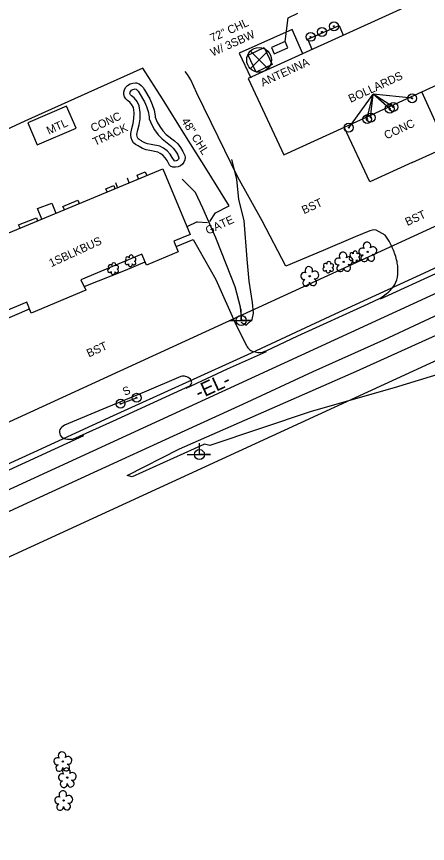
# Model space of a CAD drawing. Extents: x 553786 to 558838, y 502329 to 507342.
# Drawn here: x 555268.3 to 555469.7, y 503406 to 503810.9 of the extents above; entities that cross this region are included whole.
import ezdxf

# ---------------------------------------------------------------- set-up
doc = ezdxf.new("R2010")
doc.units = 0
for name, color, linetype in [('Exist Building Metal Canopy Text', 7, 'Continuous'), ('Exist Building Text', 7, 'Continuous'), ('Exist Other Culture Area Outline Leader', 7, 'Continuous'), ('Exist Other Culture Area Outline Text', 7, 'Continuous'), ('Exist Other Culture Fence Line Text', 7, 'Continuous'), ('Exist Other Culture Gate', 7, 'Continuous'), ('Exist Other Culture Gate Text', 7, 'Continuous'), ('Exist Other Culture Located Object CELL', 7, 'Continuous'), ('Exist Other Culture Located Object Leader', 7, 'Continuous'), ('Exist Other Culture Located Object Text', 7, 'Continuous'), ('Exist Other Culture Sign', 7, 'Continuous'), ('Exist Other Culture Sign Text', 7, 'Continuous'), ('Exist Roads Change in Surface Text', 7, 'Continuous'), ('Exist Roads EOP Text', 7, 'Continuous'), ('Exist Utilities Power Joint Use Telephone CELL', 7, 'Continuous'), ('Exist Utilities TV Tower Radio CELL', 7, 'Continuous'), ('Exist Utilities TV Tower Radio Text', 7, 'Continuous'), ('Exist Vegetation Hedge Row', 7, 'Continuous'), ('Exist Vegetation Shrub CELL', 7, 'Continuous'), ('Exist Vegetation Tree CELL', 7, 'Continuous'), ('Exist Vertical Profile Ground Line', 7, 'Continuous'), ('Prop CMT Slope Grass', 7, 'Continuous'), ('Prop Conc Barrier Precast Reinforced Single Face', 7, 'Continuous'), ('Prop Drainage Structure Drop Inlet Grate 2 Wide Slots and Sag Grates 840 22 Label', 7, 'Continuous'), ('Prop Drainage Structure Headwall CELL', 7, 'Continuous'), ('Prop Drainage Structure Pipe Alternate 24in', 7, 'Continuous'), ('Prop Drainage Structure Pipe Alternate 36in', 7, 'Continuous'), ('Prop Drainage Structure Pipe RCP 15in Class III Label', 7, 'Continuous'), ('Prop Drainage Structure Pipe RCP 42in Class III Label', 7, 'Continuous'), ('Prop Drainage Structure Plot Symbol 50 Scale', 7, 'Continuous'), ('Prop Earthen Structure Tail Ditch Label', 7, 'Continuous'), ('Prop Erosion Rip Rap Pad at Outlet Label', 7, 'Continuous'), ('Prop Erosion Rip Rap Pad Outlet for Jurisdictional Stream CELL', 7, 'Continuous'), ('Prop Plan Preparation Table Ditch Data CELL', 7, 'Continuous'), ('Sheet Layout Plan Border', 7, 'Continuous')]:
    doc.layers.add(name, color=color, linetype=linetype)

msp = doc.modelspace()

# ---------------------------------------------------------------- linework, layer by layer
at = {"layer": 'Exist Other Culture Area Outline Leader'}
msp.add_lwpolyline([(555399.92, 503798.71), (555401.47, 503810.35), (555406.25, 503812.55)], dxfattribs=at)
at = {"layer": 'Exist Other Culture Gate'}
for p, q in [((555363.06, 503710.62), (555365.84, 503714.77)), ((555356.88, 503710.36), (555361.86, 503710.03))]:
    msp.add_line(p, q, dxfattribs=at)
at = {"layer": 'Exist Other Culture Located Object CELL'}
for centre, radius in [((555423.87, 503806.15), 2.18), ((555418.01, 503803.37), 2.18), ((555423.87, 503806.15), 0.24), ((555412.45, 503800.99), 2.18), ((555412.45, 503800.99), 0.24), ((555418.01, 503803.37), 0.24), ((555462.21, 503770.87), 2.18), ((555451.22, 503765.8), 2.18), ((555452.93, 503766.63), 2.18), ((555462.21, 503770.87), 0.24), ((555441.88, 503761.45), 2.18), ((555451.22, 503765.8), 0.24), ((555452.93, 503766.63), 0.24), ((555440.15, 503760.69), 2.18), ((555440.15, 503760.69), 0.24), ((555441.88, 503761.45), 0.24), ((555431.11, 503756.54), 2.18), ((555431.11, 503756.54), 0.24), ((555327.17, 503624.25), 2.18), ((555327.17, 503624.25), 0.24)]:
    msp.add_circle(centre, radius, dxfattribs=at)
at = {"layer": 'Exist Other Culture Located Object Leader'}
for p in [(555431.11, 503756.52), (555440.02, 503760.73), (555441.85, 503761.41), (555451.24, 503765.79), (555453.01, 503766.62), (555462.2, 503770.89)]:
    msp.add_line(p, (555443.13, 503772.87), dxfattribs=at)
at = {"layer": 'Exist Other Culture Sign'}
msp.add_line((555319.29, 503621.34), (555327.17, 503624.25), dxfattribs=at)
at = {"layer": 'Exist Utilities Power Joint Use Telephone CELL'}
for p, q in [((555378.41, 503662.11), (555378.41, 503662.11)), ((555357.95, 503596.44), (555357.95, 503596.44))]:
    msp.add_line(p, q, dxfattribs=at)
for points in [[(555372.47, 503662.11), (555383.81, 503662.08), (555378.41, 503662.09), (555378.41, 503667.74)], [(555352.01, 503596.44), (555363.35, 503596.41), (555357.95, 503596.42), (555357.95, 503602.07)]]:
    msp.add_lwpolyline(points, dxfattribs=at)
for centre in [(555378.41, 503662.12), (555357.95, 503596.45)]:
    msp.add_circle(centre, 2.45, dxfattribs=at)
at = {"layer": 'Exist Utilities TV Tower Radio CELL'}
msp.add_lwpolyline([(555382.9, 503793.99), (555391.47, 503785.42), (555387.18, 503789.7), (555382.9, 503785.42), (555391.47, 503793.99)], dxfattribs=at)
msp.add_circle((555387.18, 503789.7), 6.06, dxfattribs=at)
at = {"layer": 'Exist Vegetation Hedge Row'}
msp.add_lwpolyline([(555521.39, 503654.81), (555494.52, 503641.67), (555453.33, 503629.04), (555412.69, 503617.52), (555363.04, 503600.82), (555360.47, 503601.57), (555325.02, 503585.49), (555322.61, 503586.25), (555348.16, 503599.25), (555434.96, 503637.34), (555511.15, 503671.76)], dxfattribs=at)
at = {"layer": 'Exist Vegetation Shrub CELL'}
for p, q in [((555324.24, 503691.14), (555324.24, 503691.14)), ((555434.06, 503693.11), (555434.06, 503693.11)), ((555315.73, 503687.29), (555315.73, 503687.29)), ((555421.14, 503688.02), (555421.14, 503688.02))]:
    msp.add_line(p, q, dxfattribs=at)
for centre, radius, start, end in [((555432.58, 503694.24), 0.968, 35.8908, 245.4216), ((555434.29, 503695.15), 0.99, 334.8391, 200.4717), ((555435.74, 503693.98), 0.929, 284.4567, 126.0861), ((555322.44, 503690.43), 0.955, 95.1099, 327.9534), ((555322.76, 503692.26), 0.968, 35.8908, 245.4216), ((555324.47, 503693.18), 0.99, 334.8391, 200.4717), ((555325.87, 503690.21), 0.937, 204.9913, 73.4601), ((555325.91, 503692.01), 0.929, 284.4567, 126.0861), ((555421.37, 503690.06), 0.99, 334.8391, 200.4717), ((555432.26, 503692.41), 0.955, 95.1099, 327.9534), ((555433.94, 503691.43), 0.984, 151.2797, 21.387), ((555435.7, 503692.18), 0.937, 204.9913, 73.4601), ((555313.93, 503686.59), 0.955, 95.1099, 327.9534), ((555314.25, 503688.42), 0.968, 35.8908, 245.4216), ((555315.96, 503689.33), 0.99, 334.8391, 200.4717), ((555317.37, 503686.36), 0.937, 204.9913, 73.4601), ((555317.4, 503688.16), 0.929, 284.4567, 126.0861), ((555324.11, 503689.45), 0.984, 151.2797, 21.387), ((555419.34, 503687.32), 0.955, 95.1099, 327.9534), ((555419.66, 503689.15), 0.968, 35.8908, 245.4216), ((555421.01, 503686.34), 0.984, 151.2797, 21.387), ((555422.78, 503687.09), 0.937, 204.9913, 73.4601), ((555422.81, 503688.89), 0.929, 284.4567, 126.0861), ((555315.6, 503685.61), 0.984, 151.2797, 21.387)]:
    msp.add_arc(centre, radius, start, end, dxfattribs=at)
at = {"layer": 'Exist Vegetation Tree CELL'}
for p, q in [((555440.44, 503695.72), (555440.44, 503695.72)), ((555428.69, 503690.83), (555428.69, 503690.83)), ((555411.99, 503683.75), (555411.99, 503683.75)), ((555291, 503446.12), (555291, 503446.12)), ((555293.16, 503438.24), (555293.16, 503438.24)), ((555291.39, 503427.03), (555291.39, 503427.03))]:
    msp.add_line(p, q, dxfattribs=at)
for centre in [(555440.44, 503695.72), (555428.69, 503690.83), (555411.99, 503683.75), (555291, 503446.12), (555293.16, 503438.24), (555291.39, 503427.03)]:
    msp.add_circle(centre, 0.326, dxfattribs=at)
for centre, radius, start, end in [((555440.06, 503698.59), 1.86, 330.1651, 219.7134), ((555428.3, 503693.7), 1.86, 330.1651, 219.7134), ((555437.84, 503695.87), 1.73, 62.6636, 279.3457), ((555442.99, 503696.31), 1.9, 257.1011, 134.1999), ((555426.08, 503690.98), 1.73, 62.6636, 279.3457), ((555431.24, 503691.42), 1.9, 257.1011, 134.1999), ((555438.74, 503692.6), 1.69, 111.5671, 6.231), ((555442.12, 503692.82), 1.7, 181.2822, 74.56), ((555411.6, 503686.62), 1.86, 330.1651, 219.7134), ((555426.98, 503687.71), 1.69, 111.5671, 6.231), ((555430.36, 503687.93), 1.7, 181.2822, 74.56), ((555409.38, 503683.9), 1.73, 62.6636, 279.3457), ((555413.66, 503680.85), 1.7, 181.2822, 74.56), ((555414.53, 503684.34), 1.9, 257.1011, 134.1999), ((555410.28, 503680.63), 1.69, 111.5671, 6.231), ((555288.39, 503446.27), 1.73, 62.6636, 279.3457), ((555290.61, 503448.99), 1.86, 330.1651, 219.7134), ((555293.54, 503446.7), 1.9, 257.1011, 134.1999), ((555289.29, 503443), 1.69, 111.5671, 6.231), ((555292.67, 503443.22), 1.7, 181.2822, 74.56), ((555290.55, 503438.39), 1.73, 62.6636, 279.3457), ((555292.77, 503441.11), 1.86, 330.1651, 219.7134), ((555295.7, 503438.83), 1.9, 257.1011, 134.1999), ((555291.45, 503435.12), 1.69, 111.5671, 6.231), ((555294.83, 503435.34), 1.7, 181.2822, 74.56), ((555291, 503429.9), 1.86, 330.1651, 219.7134), ((555288.78, 503427.18), 1.73, 62.6636, 279.3457), ((555293.94, 503427.61), 1.9, 257.1011, 134.1999), ((555289.68, 503423.9), 1.69, 111.5671, 6.231), ((555293.06, 503424.13), 1.7, 181.2822, 74.56)]:
    msp.add_arc(centre, radius, start, end, dxfattribs=at)
at = {"layer": 'Exist Vertical Profile Ground Line'}
msp.add_lwpolyline([(555378.7, 503662), (555378.15, 503668.59), (555375.42, 503678.56), (555371.28, 503689.36), (555366.06, 503702.59), (555359.54, 503717.1), (555356.02, 503724.76), (555349.53, 503731.31)], dxfattribs=at)
at = {"layer": 'Prop CMT Slope Grass'}
msp.add_line((555356.88, 503710.36), (555351.86, 503708.03), dxfattribs=at)
for points in [[(555408.57, 503792.71), (555403.37, 503804.65), (555377.46, 503793.02), (555383.15, 503780.9)], [(555365.84, 503714.77), (555372.53, 503718.32), (555361.86, 503735.37), (555350.85, 503753), (555339.85, 503770.72), (555330.17, 503785.6), (555303.3, 503773.62), (555272.33, 503759.73), (555251.42, 503750.02), (555238.2, 503744.31), (555223.46, 503737.18), (555217.57, 503734.43), (555204.42, 503727.34), (555200.04, 503724.79), (555213.88, 503683.06), (555226.32, 503687.42)], [(555312.7, 503725.04), (555312.03, 503726.65), (555315.96, 503728.2), (555316.56, 503726.64)], [(555280.65, 503711.77), (555278.55, 503716.86), (555285.63, 503719.53), (555287.63, 503714.66)]]:
    msp.add_lwpolyline(points, dxfattribs=at)
at = {"layer": 'Prop Conc Barrier Precast Reinforced Single Face'}
for radius in [2.18, 0.24]:
    msp.add_circle((555319.29, 503621.34), radius, dxfattribs=at)
at = {"layer": 'Prop Drainage Structure Headwall CELL'}
for points in [[(555446.62, 503672.67), (555475.85, 503686.07), (555503.44, 503699.02)], [(555351.48, 503628.89), (555371.72, 503638.37), (555390.79, 503646.98)], [(555192.37, 503555.4), (555230.02, 503573.05), (555264.66, 503588.9), (555301.38, 503605.7)]]:
    msp.add_lwpolyline(points, dxfattribs=at)
at = {"layer": 'Prop Drainage Structure Pipe Alternate 24in'}
msp.add_lwpolyline([(555038.28, 503488.21), (555063.11, 503499.36), (555090.15, 503511.94), (555118.87, 503525.21), (555147.79, 503538.27), (555175.99, 503551.26), (555199.72, 503562.56), (555276.73, 503597.67), (555315.89, 503615.63), (555383.47, 503646.32), (555424.4, 503665.42), (555470.34, 503686.37), (555505.6, 503703.05), (555530.68, 503714.8), (555564.23, 503730.2), (555569.6, 503732.37), (555604.21, 503748.66), (555633.02, 503762.57), (555648.95, 503769.52), (555673.21, 503781.58), (555780.57, 503829.86), (555811.64, 503844.64), (555846.43, 503859.88)], dxfattribs=at)
at = {"layer": 'Prop Drainage Structure Pipe Alternate 36in'}
for p, q in [((555450.64, 503701.5), (555449, 503703.89)), ((555375.99, 503659.75), (555380.94, 503649.8)), ((555312.58, 503619.48), (555291.8, 503610.78))]:
    msp.add_line(p, q, dxfattribs=at)
for points in [[(555013.14, 503453.61), (555050.11, 503470.64), (555087.66, 503487.66), (555124.29, 503504.45), (555162.59, 503522.06), (555199.45, 503538.72), (555237.32, 503556.01), (555271.65, 503571.85), (555308.24, 503588.61), (555345.24, 503605.66), (555379.19, 503621.08), (555413.67, 503637.07), (555448.27, 503652.7), (555483.26, 503668.98), (555518.57, 503685.42), (555553.83, 503701.7), (555590.74, 503719.25), (555626.32, 503735.72), (555662.09, 503752.03), (555696.51, 503767.8), (555727.95, 503782.32)], [(555390.73, 503647.3), (555406.19, 503654.54), (555440.66, 503670.29), (555446.48, 503673.01)], [(555348.86, 503634.71), (555330.9, 503627), (555312.58, 503619.48)], [(555295.99, 503604.04), (555315.53, 503612.75), (555333.61, 503621.08), (555353.33, 503630.07)]]:
    msp.add_lwpolyline(points, dxfattribs=at)
for points in [[(555446.48, 503673.01), (555453.68, 503679.67), (555454.93, 503690.17), (555453, 503696.52), (555450.64, 503701.5)], [(555380.94, 503649.8), (555382.61, 503647.7), (555385.24, 503646.69), (555387.92, 503646.48), (555390.73, 503647.3)], [(555353.33, 503630.07), (555354.17, 503631.64), (555353.5, 503633.29), (555351.16, 503634.7), (555348.86, 503634.71)], [(555291.8, 503610.78), (555289.62, 503608.78), (555289.74, 503605.95), (555292.32, 503604.12), (555295.99, 503604.04)]]:
    msp.add_spline(points, degree=3, dxfattribs=at)
at = {"layer": 'Prop Drainage Structure Pipe RCP 15in Class III Label'}
for p, q in [((554666.54, 503271.65), (556141.94, 503949.43)), ((554668.73, 503338.69), (555571.81, 503753.55))]:
    msp.add_line(p, q, dxfattribs=at)
at = {"layer": 'Prop Drainage Structure Pipe RCP 42in Class III Label'}
for points in [[(555462.17, 503739.48), (555479.21, 503747.18), (555466.95, 503774.11)], [(555462.17, 503739.48), (555441.41, 503729.96), (555428.95, 503756.79)]]:
    msp.add_lwpolyline(points, dxfattribs=at)
at = {"layer": 'Prop Drainage Structure Plot Symbol 50 Scale'}
for points in [[(555449, 503703.89), (555444.55, 503706.31), (555443.38, 503706.45), (555441.4, 503705.93), (555434.34, 503703.11), (555418.53, 503696.41), (555400.33, 503688.73), (555388.67, 503710.96), (555376.82, 503732.21), (555367.07, 503752.11), (555356.74, 503773.34), (555353.66, 503779.97), (555352.06, 503782.59), (555350.92, 503784.05)], [(555346.5, 503698.25), (555354.94, 503701.73), (555365.93, 503682.2), (555375.99, 503659.75)], [(555301.4, 503678.67), (555321.77, 503686.81), (555331.37, 503690.78)], [(555251.11, 503626.01), (555240.24, 503651.67), (555251.52, 503657.79), (555267.51, 503664.75), (555274.68, 503667.75)]]:
    msp.add_lwpolyline(points, dxfattribs=at)
at = {"layer": 'Prop Earthen Structure Tail Ditch Label'}
for points in [[(555413.24, 503794.86), (555411.12, 503799.81), (555426.38, 503806.5), (555428.47, 503801.8)], [(555333.68, 503745.33), (555331.8, 503745.66), (555330.01, 503746.3), (555328.34, 503747.22), (555327.87, 503747.56), (555326.69, 503748.24), (555325.69, 503749.17), (555324.94, 503750.31), (555324.48, 503751.6), (555324.32, 503752.95), (555324.36, 503753.6), (555324.83, 503756.18), (555325.5, 503758.6), (555325.87, 503761.09), (555325.91, 503763.6), (555325.91, 503763.71), (555325.58, 503766.35), (555324.85, 503767.74), (555323.86, 503768.95), (555322.73, 503769.88), (555321.86, 503770.68), (555321.24, 503771.68), (555320.91, 503772.81), (555320.89, 503773.98), (555321.19, 503775.12), (555321.79, 503776.14), (555321.8, 503776.16), (555322.78, 503777.16), (555323.96, 503777.91), (555325.27, 503778.37), (555326.66, 503778.52), (555327.07, 503778.51), (555328.34, 503778), (555329.47, 503777.21), (555330.39, 503776.18), (555331.02, 503775.02), (555333.72, 503770.61), (555334.86, 503767.93), (555335.7, 503765.15), (555336.23, 503762.29), (555336.31, 503761.63), (555337.28, 503759.27), (555338.53, 503757.04), (555340.06, 503754.99), (555341.73, 503753.24), (555345.67, 503750.07), (555347.31, 503748.55), (555348.72, 503746.81), (555349.87, 503744.89), (555350.73, 503742.83), (555350.99, 503741.99), (555350.82, 503740.75), (555350.34, 503739.6), (555349.59, 503738.6), (555348.6, 503737.83), (555347.46, 503737.33), (555346.22, 503737.13), (555344.98, 503737.26), (555343.8, 503737.69), (555343.75, 503737.72), (555343.35, 503738.15), (555342.07, 503740.41), (555341.21, 503741.79), (555340.1, 503742.99), (555338.78, 503743.94), (555337.54, 503744.53), (555333.68, 503745.33)], [(555334.24, 503748.28), (555332.57, 503748.57), (555331.25, 503749.04), (555329.94, 503749.77), (555329.49, 503750.09), (555328.49, 503750.66), (555328, 503751.12), (555327.64, 503751.67), (555327.42, 503752.29), (555327.33, 503753.03), (555327.34, 503753.25), (555327.75, 503755.51), (555328.44, 503757.98), (555328.86, 503760.84), (555328.91, 503763.65), (555328.9, 503763.97), (555328.49, 503767.26), (555327.37, 503769.4), (555326, 503771.08), (555324.7, 503772.14), (555324.19, 503772.61), (555324.01, 503772.91), (555323.9, 503773.26), (555323.9, 503773.61), (555323.99, 503773.96), (555324.27, 503774.44), (555324.68, 503774.81), (555325.28, 503775.19), (555325.95, 503775.43), (555326.43, 503775.53), (555326.91, 503775.34), (555327.46, 503774.95), (555327.92, 503774.44), (555328.43, 503773.52), (555331.05, 503769.23), (555332.04, 503766.91), (555332.78, 503764.44), (555333.26, 503761.84), (555333.38, 503760.87), (555334.57, 503757.95), (555336.01, 503755.4), (555337.76, 503753.06), (555339.7, 503751.02), (555343.71, 503747.8), (555345.12, 503746.49), (555346.26, 503745.09), (555347.19, 503743.54), (555347.91, 503741.81), (555347.93, 503741.75), (555347.9, 503741.55), (555347.72, 503741.1), (555347.43, 503740.72), (555347.05, 503740.42), (555346.61, 503740.23), (555346.13, 503740.16), (555345.66, 503740.2), (555344.65, 503741.94), (555343.61, 503743.62), (555342.1, 503745.25), (555340.32, 503746.53), (555338.5, 503747.39), (555334.24, 503748.28)], [(555328.16, 503731.44), (555327.44, 503733.28), (555331.43, 503734.97), (555332.21, 503733.12)], [(555291.78, 503716.38), (555291.08, 503717.98), (555298.31, 503721.04), (555299.04, 503719.38)], [(555270.05, 503707.38), (555269.28, 503708.96), (555278.06, 503712.42), (555278.66, 503710.94)]]:
    msp.add_lwpolyline(points, dxfattribs=at)
for points in [[(555394.63, 503792.69), (555401.28, 503795.58), (555399.92, 503798.71), (555393.27, 503795.82)], [(555381.79, 503792.02), (555389.61, 503795.74), (555393.56, 503787.44), (555385.75, 503783.71)]]:
    msp.add_lwpolyline(points, close=True, dxfattribs=at)
at = {"layer": 'Prop Erosion Rip Rap Pad at Outlet Label'}
msp.add_lwpolyline([(555378.25, 503661.2), (555380.89, 503659.77), (555383.77, 503662.62), (555384.5, 503665.66), (555384.03, 503670.83), (555382.26, 503681.42), (555381.3, 503692.2), (555379.93, 503711.08), (555377.2, 503721.28), (555376.29, 503731.33), (555373.87, 503740.97)], dxfattribs=at)
at = {"layer": 'Prop Erosion Rip Rap Pad Outlet for Jurisdictional Stream CELL'}
for points in [[(555399.3, 503743.28), (555516.02, 503796.47), (555498.79, 503833.82), (555381.91, 503780.6)], [(555234.45, 503692.64), (555339.96, 503736.33), (555353.44, 503704.27), (555345.39, 503700.9), (555347.55, 503695.75), (555332.02, 503689.24), (555329.8, 503694.53), (555299.78, 503682.08), (555302.24, 503676.9), (555275.45, 503665.75), (555273.37, 503671.14), (555247.81, 503660.41)]]:
    msp.add_lwpolyline(points, close=True, dxfattribs=at)
for points in [[(555323.57, 503729.54), (555322.78, 503731.76)], [(555317.85, 503727.17), (555316.95, 503729.43)]]:
    msp.add_lwpolyline(points, dxfattribs=at)
at = {"layer": 'Prop Plan Preparation Table Ditch Data CELL'}
msp.add_lwpolyline([(555278.51, 503748.04), (555297.63, 503756.34), (555292.84, 503767.07), (555273.81, 503758.95), (555278.51, 503748.04)], dxfattribs=at)
at = {"layer": 'Sheet Layout Plan Border'}
msp.add_line((554611.86, 503279.55), (556129.41, 503976.69), dxfattribs=at)

# ---------------------------------------------------------------- texts
at = {"layer": 'Exist Building Metal Canopy Text'}
msp.add_text('MTL', height=4, rotation=24.6734, dxfattribs=at).set_placement((555284.17, 503753.01))
at = {"layer": 'Exist Building Text'}
msp.add_text('1SBLKBUS', height=4, rotation=24.6734, dxfattribs=at).set_placement((555285.34, 503688.16))
at = {"layer": 'Exist Other Culture Area Outline Text'}
for s, p in [('CONC', (555305.75, 503754.23)), ('TRACK', (555306.78, 503747.55))]:
    msp.add_text(s, height=4, rotation=24.6734, dxfattribs=at).set_placement(p)
at = {"layer": 'Exist Other Culture Fence Line Text'}
for s, rotation, p in [('72" CHL ', 24.164, (555364.22, 503798.38)), ('W/ 3SBW', 24.164, (555364.38, 503791.33)), ('48" CHL', 301.9639, (555348.96, 503759.81))]:
    msp.add_text(s, height=4, rotation=rotation, dxfattribs=at).set_placement(p)
at = {"layer": 'Exist Other Culture Gate Text'}
msp.add_text('GATE', height=4, rotation=24.6734, dxfattribs=at).set_placement((555362.05, 503704.07))
at = {"layer": 'Exist Other Culture Located Object Text'}
msp.add_text('BOLLARDS', height=4, rotation=24.6734, dxfattribs=at).set_placement((555432.06, 503768.65))
at = {"layer": 'Exist Other Culture Sign Text'}
msp.add_text('S', height=4, rotation=24.6734, dxfattribs=at).set_placement((555321.36, 503625.13))
at = {"layer": 'Exist Roads Change in Surface Text'}
msp.add_text('CONC', height=4, rotation=24.6734, dxfattribs=at).set_placement((555449.57, 503750.71))
at = {"layer": 'Exist Roads EOP Text'}
for p in [(555409.2, 503714.11), (555459.86, 503708.32), (555303.77, 503643.95)]:
    msp.add_text('BST', height=4, rotation=24.6734, dxfattribs=at).set_placement(p)
at = {"layer": 'Exist Utilities TV Tower Radio Text'}
msp.add_text('ANTENNA', height=4, rotation=24.6734, dxfattribs=at).set_placement((555389.02, 503776.59))
at = {"layer": 'Prop Drainage Structure Drop Inlet Grate 2 Wide Slots and Sag Grates 840 22 Label'}
msp.add_text('-EL-', height=7, rotation=24.6734, dxfattribs=at).set_placement((555357.76, 503623.32))

doc.saveas('drawing.dxf')
